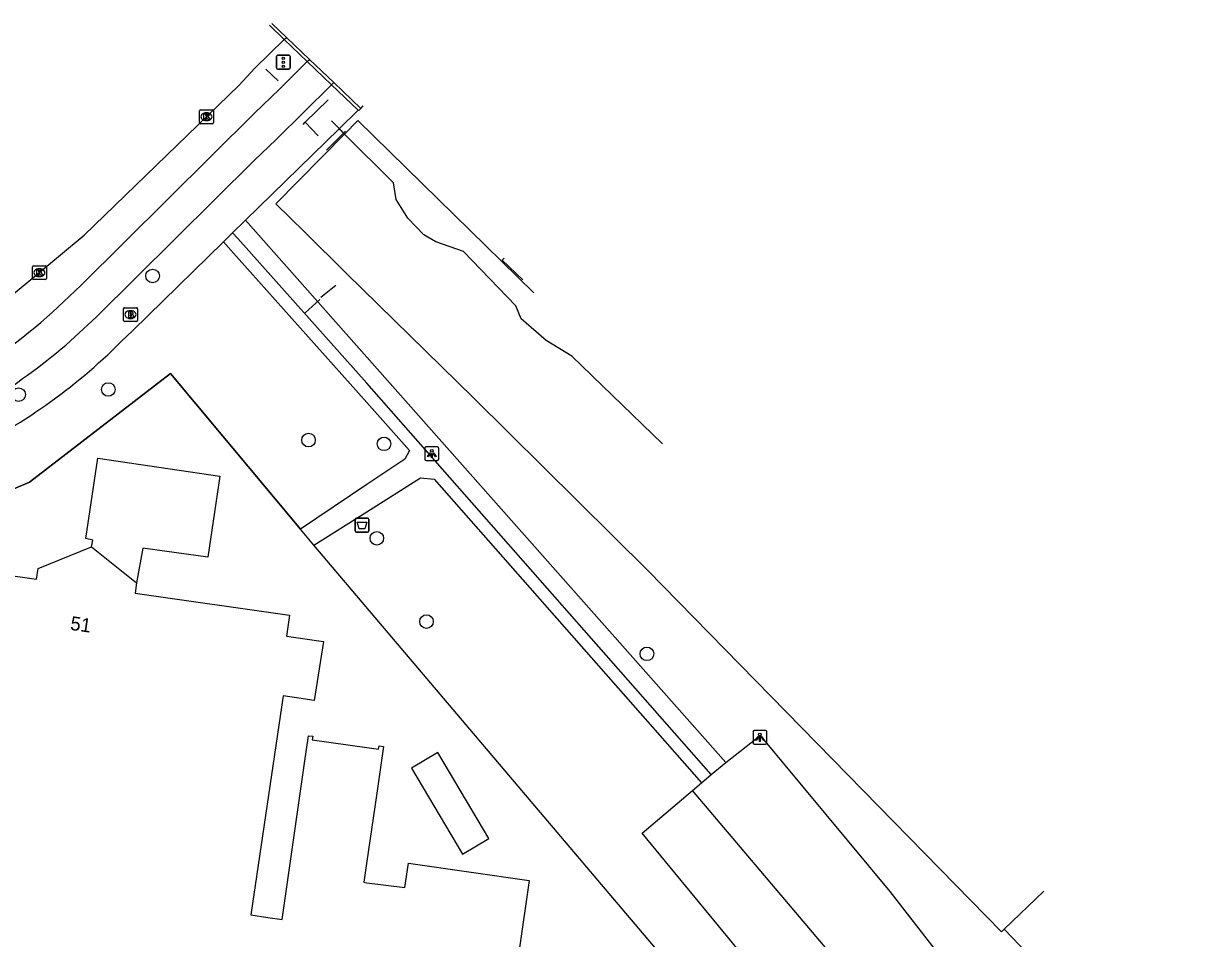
# Model space of a CAD drawing. Extents: x 164150 to 165261, y 382513 to 383432.
# Drawn here: x 164475.2 to 164559.6, y 383365.8 to 383431.8 of the extents above; entities that cross this region are included whole.
import ezdxf

# ---------------------------------------------------------------- set-up
doc = ezdxf.new("R2010")
doc.units = 0
for name, color, linetype in [('IMGEO_Afvalbak', 7, 'Continuous'), ('IMGEO_Boom', 7, 'Continuous'), ('IMGEO_Brandkraan', 7, 'Continuous'), ('IMGEO_Fietspad_open', 7, 'Continuous'), ('IMGEO_Grasland_overig', 7, 'Continuous'), ('IMGEO_Groenvoorziening', 7, 'Continuous'), ('IMGEO_Hek', 7, 'Continuous'), ('IMGEO_Kolk', 7, 'Continuous'), ('IMGEO_Lichtpunt', 7, 'Continuous'), ('IMGEO_Overweg_gesloten', 7, 'Continuous'), ('IMGEO_Pand', 7, 'Continuous'), ('IMGEO_Pand_nummerreeks', 7, 'Continuous'), ('IMGEO_Parkeervlak_open', 7, 'Continuous'), ('IMGEO_Rijbaan_lokaal_gesloten', 7, 'Continuous'), ('IMGEO_Rijbaan_lokaal_open', 7, 'Continuous'), ('IMGEO_Spoorbaan_gesloten', 7, 'Continuous'), ('IMGEO_Spoorbaan_halfverhard', 7, 'Continuous'), ('IMGEO_Verkeerseiland_open', 7, 'Continuous'), ('IMGEO_Verkeersregelinstallatiepaal', 7, 'Continuous'), ('IMGEO_Voetpad_open', 7, 'Continuous')]:
    doc.layers.add(name, color=color, linetype=linetype)

msp = doc.modelspace()

# ---------------------------------------------------------------- linework, layer by layer
at = {"layer": 'IMGEO_Afvalbak'}
for p, q in [((164499.141, 383395.198), (164499.141, 383395.998)), ((164499.141, 383395.998), (164499.141, 383395.198)), ((164499.241, 383396.098), (164500.031, 383396.098)), ((164500.031, 383396.098), (164499.241, 383396.098)), ((164500.131, 383395.998), (164500.131, 383395.198)), ((164500.131, 383395.198), (164500.131, 383395.998)), ((164500.031, 383395.098), (164499.241, 383395.098)), ((164499.241, 383395.098), (164500.031, 383395.098))]:
    msp.add_line(p, q, dxfattribs=at)
msp.add_lwpolyline([(164499.284, 383395.812), (164499.988, 383395.812), (164499.839, 383395.342), (164499.433, 383395.342), (164499.284, 383395.812)], dxfattribs=at)
for centre, start, end in [((164499.241, 383395.998), 90, 180), ((164499.241, 383395.998), 90, 180), ((164500.031, 383395.998), 0, 90), ((164500.031, 383395.998), 360, 90), ((164499.241, 383395.198), 180, 270), ((164499.241, 383395.198), 180, 270), ((164500.031, 383395.198), 270, 0), ((164500.031, 383395.198), 270, 0)]:
    msp.add_arc(centre, 0.1, start, end, dxfattribs=at)
at = {"layer": 'IMGEO_Boom'}
for centre in [(164484.549, 383413.561), (164474.894, 383405.008), (164481.355, 383405.379), (164495.789, 383401.73), (164501.228, 383401.458), (164500.71, 383394.655), (164504.288, 383388.652), (164520.174, 383386.324)]:
    msp.add_circle(centre, 0.489, dxfattribs=at)
at = {"layer": 'IMGEO_Brandkraan'}
for p, q in [((164482.456, 383410.346), (164482.456, 383411.198)), ((164482.531, 383411.272), (164483.383, 383411.272)), ((164482.944, 383411.052), (164482.969, 383411.052)), ((164483.457, 383411.198), (164483.457, 383410.346)), ((164483.383, 383410.272), (164482.531, 383410.272)), ((164482.967, 383410.492), (164482.942, 383410.492))]:
    msp.add_line(p, q, dxfattribs=at)
for points in [[(164482.456, 383410.346), (164482.456, 383411.198)], [(164482.531, 383411.272), (164483.383, 383411.272)], [(164482.804, 383410.972), (164482.804, 383410.572), (164483.017, 383410.572)], [(164483.035, 383410.972), (164482.804, 383410.972)], [(164483.457, 383411.198), (164483.457, 383410.346)], [(164483.383, 383410.272), (164482.531, 383410.272)], [(164482.983, 383410.891), (164482.929, 383410.891), (164482.929, 383410.815)], [(164482.929, 383410.815), (164482.982, 383410.815)], [(164482.991, 383410.739), (164482.929, 383410.739), (164482.929, 383410.658)], [(164482.929, 383410.658), (164482.991, 383410.658)]]:
    msp.add_lwpolyline(points, dxfattribs=at)
for centre, radius, start, end in [((164482.533, 383411.196), 0.0765, 91.55205, 178.44795), ((164482.533, 383411.196), 0.0765, 91.55205, 178.44795), ((164483.039, 383410.827), 0.145, 59.4692, 91.53667), ((164483.381, 383411.196), 0.0765, 1.55205, 88.44795), ((164483.381, 383411.196), 0.0765, 1.55205, 88.44795), ((164482.533, 383410.348), 0.0765, 181.55205, 268.44795), ((164482.533, 383410.348), 0.0765, 181.55205, 268.44795), ((164482.984, 383410.853), 0.0379, 267.82845, 90.93552), ((164482.992, 383410.698), 0.0404, 269.87594, 90.50774), ((164483.023, 383410.823), 0.251, 268.66757, 293.53466), ((164483.064, 383410.874), 0.0922, 285.51372, 58.15012), ((164483.069, 383410.682), 0.105, 301.31148, 78.98903), ((164483.381, 383410.348), 0.0765, 271.55205, 358.44795), ((164483.381, 383410.348), 0.0765, 271.55205, 358.44795)]:
    msp.add_arc(centre, radius, start, end, dxfattribs=at)
for centre, major_axis, ratio, start_param, end_param in [((164482.943, 383410.772), (-0.387, 0.002), 0.722429, 4.712389, 7.853982), ((164482.968, 383410.772), (-0.39, 0.002), 0.717154, 1.570796, 4.712389)]:
    msp.add_ellipse(centre, major_axis=major_axis, ratio=ratio, start_param=start_param, end_param=end_param, dxfattribs=at)
at = {"layer": 'IMGEO_Fietspad_open'}
for points in [[(164477.338, 383410.96), (164479.384, 383412.862), (164491.892, 383425.282), (164493.692, 383427.019), (164495.699, 383429.011)], [(164495.699, 383429.011), (164495.856, 383429.166)], [(164495.699, 383429.011), (164497.449, 383427.34)], [(164478.303, 383408.579), (164480.508, 383410.619), (164491.87, 383421.871), (164493.453, 383423.398), (164497.449, 383427.34)], [(164497.449, 383427.34), (164497.605, 383427.494)]]:
    msp.add_lwpolyline(points, dxfattribs=at)
for centre, radius, start, end in [((164451.923, 383438.797), 37.694, 298.75995, 312.39578), ((164443.258, 383450.464), 54.612, 302.5559, 309.91928)]:
    msp.add_arc(centre, radius, start, end, dxfattribs=at)
at = {"layer": 'IMGEO_Grasland_overig'}
for points in [[(164498.384, 383423.78), (164493.439, 383418.747), (164495.523, 383416.72), (164498.502, 383413.754), (164507.697, 383404.752), (164520.239, 383392.338), (164545.724, 383366.286), (164545.922, 383366.476)], [(164545.922, 383366.476), (164548.781, 383369.222)]]:
    msp.add_lwpolyline(points, dxfattribs=at)
at = {"layer": 'IMGEO_Groenvoorziening'}
for points in [[(164525.871, 383378.486), (164500, 383407.703), (164491.251, 383417.584)], [(164495.205, 383395.312), (164485.846, 383406.541), (164475.669, 383398.705), (164457.962, 383391.157), (164451.983, 383388.33), (164443.993, 383384.279)], [(164526.656, 383350.3), (164530.567, 383353.579), (164496.172, 383394.152)], [(164545.922, 383366.476), (164559.572, 383352.268)]]:
    msp.add_lwpolyline(points, dxfattribs=at)
at = {"layer": 'IMGEO_Hek'}
for points in [[(164493.59, 383427.611), (164492.701, 383428.464)], [(164495.4, 383424.482), (164495.553, 383424.632), (164497.197, 383426.253)], [(164512.018, 383412.344), (164506.277, 383417.973), (164499.34, 383424.753), (164498.384, 383423.78), (164493.439, 383418.747), (164495.523, 383416.72), (164498.502, 383413.754), (164507.697, 383404.752), (164520.239, 383392.338), (164545.724, 383366.286), (164545.922, 383366.476), (164548.781, 383369.222)], [(164496.491, 383423.662), (164495.553, 383424.632)], [(164498.249, 383423.915), (164497.435, 383424.734)], [(164498.459, 383423.985), (164498.319, 383423.844), (164497.093, 383422.613)], [(164497.752, 383412.873), (164496.682, 383412.003)], [(164495.552, 383410.897), (164496.597, 383411.868)], [(164443.993, 383384.279), (164451.983, 383388.33), (164457.962, 383391.157), (164475.669, 383398.705), (164485.846, 383406.541)], [(164485.846, 383406.541), (164495.205, 383395.312)], [(164530.567, 383353.579), (164496.172, 383394.152)]]:
    msp.add_lwpolyline(points, dxfattribs=at)
at = {"layer": 'IMGEO_Kolk'}
for p, q in [((164487.931, 383424.607), (164487.931, 383425.459)), ((164488.006, 383425.533), (164488.858, 383425.533)), ((164488.419, 383425.313), (164488.444, 383425.313)), ((164488.932, 383425.459), (164488.932, 383424.607)), ((164488.858, 383424.533), (164488.006, 383424.533)), ((164488.442, 383424.753), (164488.417, 383424.753)), ((164475.892, 383413.369), (164475.892, 383414.221)), ((164475.967, 383414.295), (164476.819, 383414.295)), ((164476.403, 383413.515), (164476.378, 383413.515)), ((164476.38, 383414.075), (164476.405, 383414.075)), ((164476.893, 383414.221), (164476.893, 383413.369)), ((164476.819, 383413.295), (164475.967, 383413.295))]:
    msp.add_line(p, q, dxfattribs=at)
for points in [[(164487.931, 383424.607), (164487.931, 383425.459)], [(164488.006, 383425.533), (164488.858, 383425.533)], [(164488.932, 383425.459), (164488.932, 383424.607)], [(164488.858, 383424.533), (164488.006, 383424.533)], [(164488.252, 383425.233), (164488.375, 383425.233), (164488.375, 383425.082), (164488.505, 383425.233), (164488.669, 383425.233), (164488.523, 383425.082), (164488.676, 383424.833), (164488.524, 383424.833), (164488.439, 383424.997), (164488.375, 383424.93), (164488.375, 383424.833), (164488.252, 383424.833), (164488.252, 383425.233)], [(164475.892, 383413.369), (164475.892, 383414.221)], [(164475.967, 383414.295), (164476.819, 383414.295)], [(164476.213, 383413.995), (164476.336, 383413.995), (164476.336, 383413.844), (164476.466, 383413.995), (164476.63, 383413.995), (164476.484, 383413.844), (164476.637, 383413.595), (164476.485, 383413.595), (164476.4, 383413.759), (164476.336, 383413.692), (164476.336, 383413.595), (164476.213, 383413.595), (164476.213, 383413.995)], [(164476.893, 383414.221), (164476.893, 383413.369)], [(164476.819, 383413.295), (164475.967, 383413.295)]]:
    msp.add_lwpolyline(points, dxfattribs=at)
for centre, start, end in [((164488.008, 383425.457), 91.55205, 178.44795), ((164488.008, 383425.457), 91.55205, 178.44795), ((164488.856, 383425.457), 1.55205, 88.44795), ((164488.856, 383425.457), 1.55205, 88.44795), ((164488.008, 383424.609), 181.55205, 268.44795), ((164488.008, 383424.609), 181.55205, 268.44795), ((164488.856, 383424.609), 271.55205, 358.44795), ((164488.856, 383424.609), 271.55205, 358.44795), ((164475.969, 383414.219), 91.55205, 178.44795), ((164475.969, 383414.219), 91.55205, 178.44795), ((164476.817, 383414.219), 1.55205, 88.44795), ((164476.817, 383414.219), 1.55205, 88.44795), ((164475.969, 383413.371), 181.55205, 268.44795), ((164475.969, 383413.371), 181.55205, 268.44795), ((164476.817, 383413.371), 271.55205, 358.44795), ((164476.817, 383413.371), 271.55205, 358.44795)]:
    msp.add_arc(centre, 0.0765, start, end, dxfattribs=at)
for centre, major_axis, ratio, start_param, end_param in [((164488.418, 383425.033), (-0.387, 0.002), 0.722429, 4.712389, 7.853982), ((164488.443, 383425.033), (-0.39, 0.002), 0.717154, 1.570796, 4.712389), ((164476.379, 383413.795), (-0.387, 0.002), 0.722429, 4.712389, 7.853982), ((164476.404, 383413.795), (-0.39, 0.002), 0.717154, 1.570796, 4.712389)]:
    msp.add_ellipse(centre, major_axis=major_axis, ratio=ratio, start_param=start_param, end_param=end_param, dxfattribs=at)
at = {"layer": 'IMGEO_Lichtpunt'}
for p, q in [((164504.173, 383401.157), (164504.173, 383400.35)), ((164504.173, 383401.157), (164504.173, 383400.35)), ((164505.075, 383401.252), (164504.267, 383401.252)), ((164505.075, 383401.252), (164504.267, 383401.252)), ((164505.169, 383400.35), (164505.169, 383401.157)), ((164505.169, 383400.35), (164505.169, 383401.157)), ((164504.267, 383400.256), (164505.075, 383400.256)), ((164504.267, 383400.256), (164505.075, 383400.256)), ((164527.82, 383380.714), (164527.82, 383379.907)), ((164527.82, 383380.714), (164527.82, 383379.907)), ((164528.722, 383380.809), (164527.914, 383380.809)), ((164528.722, 383380.809), (164527.914, 383380.809)), ((164528.816, 383379.907), (164528.816, 383380.714)), ((164528.816, 383379.907), (164528.816, 383380.714)), ((164527.914, 383379.813), (164528.722, 383379.813)), ((164527.914, 383379.813), (164528.722, 383379.813))]:
    msp.add_line(p, q, dxfattribs=at)
for points in [[(164504.547, 383400.821), (164504.586, 383400.793), (164504.398, 383400.531), (164504.36, 383400.558), (164504.547, 383400.821)], [(164504.649, 383400.773), (164504.696, 383400.773), (164504.696, 383400.451), (164504.649, 383400.451), (164504.649, 383400.773)], [(164504.759, 383400.793), (164504.797, 383400.82), (164504.984, 383400.558), (164504.945, 383400.53), (164504.759, 383400.793)], [(164528.194, 383380.378), (164528.233, 383380.35), (164528.045, 383380.088), (164528.007, 383380.115), (164528.194, 383380.378)], [(164528.296, 383380.33), (164528.343, 383380.33), (164528.343, 383380.008), (164528.296, 383380.008), (164528.296, 383380.33)], [(164528.406, 383380.35), (164528.444, 383380.377), (164528.631, 383380.115), (164528.592, 383380.087), (164528.406, 383380.35)]]:
    msp.add_lwpolyline(points, dxfattribs=at)
for centre in [(164504.672, 383400.955), (164528.319, 383380.512)]:
    msp.add_circle(centre, 0.0994, dxfattribs=at)
for centre, start, end in [((164504.267, 383401.157), 90, 180), ((164504.267, 383401.157), 90, 180), ((164505.075, 383401.157), 0, 90), ((164505.075, 383401.157), 0, 90), ((164504.267, 383400.35), 180, 270), ((164504.267, 383400.35), 180, 270), ((164505.075, 383400.35), 270, 0), ((164505.075, 383400.35), 270, 360), ((164527.914, 383380.714), 90, 180), ((164527.914, 383380.714), 90, 180), ((164528.722, 383380.714), 0, 90), ((164528.722, 383380.714), 0, 90), ((164527.914, 383379.907), 180, 270), ((164527.914, 383379.907), 180, 270), ((164528.722, 383379.907), 270, 0), ((164528.722, 383379.907), 270, 360)]:
    msp.add_arc(centre, 0.0946, start, end, dxfattribs=at)
at = {"layer": 'IMGEO_Overweg_gesloten'}
for points in [[(164493.14, 383431.758), (164494.194, 383430.752)], [(164494.194, 383430.752), (164495.856, 383429.166)], [(164495.856, 383429.166), (164497.605, 383427.494)], [(164497.605, 383427.494), (164499.554, 383425.634)], [(164499.554, 383425.634), (164499.561, 383425.627), (164499.733, 383425.808)]]:
    msp.add_lwpolyline(points, dxfattribs=at)
at = {"layer": 'IMGEO_Pand'}
for points in [[(164480.144, 383394.035), (164480.245, 383394.522), (164479.738, 383394.633), (164480.599, 383400.433), (164489.39, 383399.13), (164488.534, 383393.285), (164483.849, 383393.941), (164483.393, 383391.437)], [(164471.063, 383392.438), (164476.192, 383391.71), (164476.3, 383392.472), (164480.144, 383394.035)], [(164480.144, 383394.035), (164483.393, 383391.437)], [(164483.393, 383391.437), (164483.289, 383390.702), (164494.408, 383389.125), (164494.191, 383387.592), (164496.855, 383387.214), (164496.189, 383382.974), (164495.098, 383383.129), (164493.965, 383383.297), (164491.618, 383367.51), (164492.866, 383367.325), (164493.893, 383367.172), (164495.492, 383378.44), (164495.774, 383380.429), (164496.091, 383380.384), (164496.056, 383380.137), (164500, 383379.577), (164500.833, 383379.459), (164500.868, 383379.706), (164501.185, 383379.661), (164500.677, 383376.114), (164500, 383371.389), (164499.781, 383369.861), (164500, 383369.833), (164502.74, 383369.477), (164502.989, 383371.235), (164511.684, 383370.001), (164510.233, 383359.776)], [(164503.202, 383378.086), (164506.881, 383371.897), (164508.778, 383373.025), (164505.099, 383379.214), (164503.202, 383378.086)]]:
    msp.add_lwpolyline(points, dxfattribs=at)
at = {"layer": 'IMGEO_Parkeervlak_open'}
msp.add_lwpolyline([(164539.555, 383357.479), (164535.662, 383354.185), (164519.834, 383373.4), (164523.47, 383376.478)], dxfattribs=at)
at = {"layer": 'IMGEO_Rijbaan_lokaal_gesloten'}
for points in [[(164492.967, 383431.62), (164494.036, 383430.599)], [(164466.441, 383405.807), (164469.226, 383407.88), (164479.613, 383416.49), (164490.766, 383427.276), (164491.907, 383428.534), (164494.036, 383430.599)]]:
    msp.add_lwpolyline(points, dxfattribs=at)
at = {"layer": 'IMGEO_Rijbaan_lokaal_open'}
for points in [[(164494.036, 383430.599), (164494.194, 383430.752)], [(164525.871, 383378.486), (164528.325, 383380.45), (164537.676, 383369.193), (164547.036, 383357.164), (164548.332, 383355.447), (164548.525, 383353.977)], [(164524.816, 383377.621), (164525.871, 383378.486)], [(164524.11, 383377.02), (164524.816, 383377.621)], [(164523.47, 383376.478), (164524.11, 383377.02)], [(164539.555, 383357.479), (164523.47, 383376.478)]]:
    msp.add_lwpolyline(points, dxfattribs=at)
at = {"layer": 'IMGEO_Spoorbaan_gesloten'}
msp.add_lwpolyline([(164509.885, 383414.846), (164509.743, 383414.7), (164511.222, 383413.277)], dxfattribs=at)
at = {"layer": 'IMGEO_Spoorbaan_halfverhard'}
for points in [[(164499.371, 383425.504), (164498, 383424.166)], [(164499.554, 383425.634), (164499.402, 383425.475), (164499.371, 383425.504)], [(164498, 383424.166), (164498.319, 383423.844), (164498.384, 383423.78)], [(164521.3, 383401.456), (164514.769, 383407.789), (164512.917, 383408.915), (164511.121, 383410.459), (164510.721, 383411.403), (164506.956, 383415.321), (164504.973, 383416.016), (164504.091, 383416.514), (164502.94, 383417.728), (164502.1, 383419.077), (164501.903, 383420.28), (164498.384, 383423.78)]]:
    msp.add_lwpolyline(points, dxfattribs=at)
at = {"layer": 'IMGEO_Verkeerseiland_open'}
msp.add_lwpolyline([(164494.036, 383430.599), (164495.699, 383429.011)], dxfattribs=at)
at = {"layer": 'IMGEO_Verkeersregelinstallatiepaal'}
for p, q in [((164493.475, 383428.562), (164493.475, 383429.362)), ((164493.475, 383429.362), (164493.475, 383428.562)), ((164493.575, 383429.462), (164494.365, 383429.462)), ((164494.365, 383429.462), (164493.575, 383429.462)), ((164494.465, 383429.362), (164494.465, 383428.562)), ((164494.465, 383428.562), (164494.465, 383429.362)), ((164494.365, 383428.462), (164493.575, 383428.462)), ((164493.575, 383428.462), (164494.365, 383428.462))]:
    msp.add_line(p, q, dxfattribs=at)
for centre in [(164493.97, 383429.252), (164493.97, 383428.962), (164493.97, 383428.672)]:
    msp.add_circle(centre, 0.085, dxfattribs=at)
for centre, start, end in [((164493.575, 383429.362), 90, 180), ((164493.575, 383429.362), 90, 180), ((164494.365, 383429.362), 0, 90), ((164494.365, 383429.362), 360, 90), ((164493.575, 383428.562), 180, 270), ((164493.575, 383428.562), 180, 270), ((164494.365, 383428.562), 270, 0), ((164494.365, 383428.562), 270, 0)]:
    msp.add_arc(centre, 0.1, start, end, dxfattribs=at)
at = {"layer": 'IMGEO_Voetpad_open'}
for points in [[(164497.449, 383427.34), (164499.371, 383425.504)], [(164491.251, 383417.584), (164498, 383424.166)], [(164491.251, 383417.584), (164490.309, 383416.666)], [(164490.309, 383416.666), (164489.649, 383416.022)], [(164524.816, 383377.621), (164500, 383405.827), (164490.685, 383416.249), (164490.309, 383416.666)], [(164482.272, 383408.811), (164483.114, 383409.639), (164489.649, 383416.022)], [(164489.649, 383416.022), (164490.369, 383415.208), (164500, 383404.439), (164503.059, 383400.97), (164502.72, 383400.358), (164500, 383398.532), (164495.205, 383395.312)], [(164496.172, 383394.152), (164500, 383396.572), (164503.85, 383399.005), (164504.832, 383398.92), (164524.11, 383377.02)], [(164496.172, 383394.152), (164495.205, 383395.312)]]:
    msp.add_lwpolyline(points, dxfattribs=at)
msp.add_arc((164452.753, 383438.4), 41.796, 295.51832, 314.93133, dxfattribs=at)

# ---------------------------------------------------------------- texts
at = {"layer": 'IMGEO_Pand_nummerreeks'}
msp.add_text('51', height=1, rotation=351.91557, dxfattribs=at).set_placement((164478.574, 383388.059))

doc.saveas('drawing.dxf')
